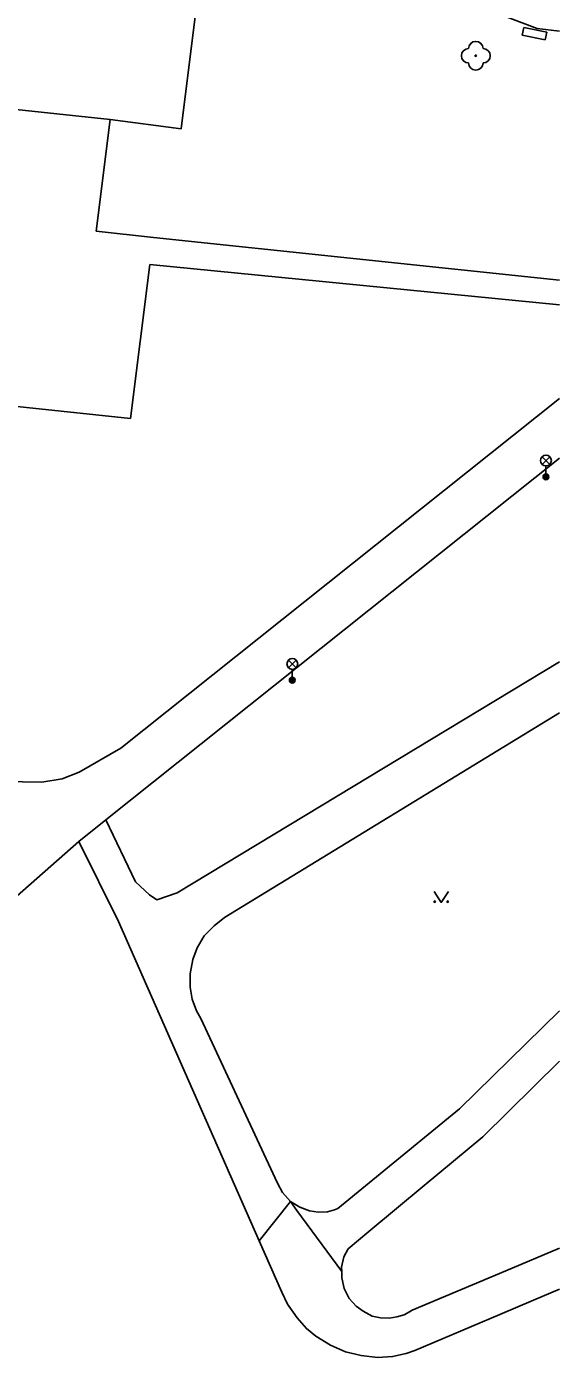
# Model space of a CAD drawing. Extents: x -595546 to -593986, y -1160845 to -1159202.
# Drawn here: x -594027.7 to -593990.8, y -1160302.7 to -1160210.5 of the extents above; entities that cross this region are included whole.
import ezdxf

# ---------------------------------------------------------------- set-up
doc = ezdxf.new("R2010")
doc.units = 0
for name, color, linetype in [('Level 22', 7, 'Continuous'), ('Level 33', 7, 'Continuous'), ('Level 36', 7, 'Continuous'), ('Specificka linie pasportu komunikaci', 7, 'Continuous'), ('TM - budovy zdene_ betonove - VP', 7, 'Continuous'), ('TM - chodniky - VP', 7, 'Continuous'), ('TM - lavicka', 7, 'Continuous'), ('TM - rozhrani ploch obecne - VP', 7, 'Continuous')]:
    doc.layers.add(name, color=color, linetype=linetype)

msp = doc.modelspace()

# ---------------------------------------------------------------- linework, layer by layer
at = {"layer": 'Level 22'}
msp.add_circle((-593996.63, -1160212.5), 0.05, dxfattribs=at)
for centre, start, end in [((-593996.63, -1160212), 0, 180), ((-593997.13, -1160212.5), 90, 270), ((-593996.13, -1160212.5), 270, 90), ((-593996.63, -1160213), 180, 0)]:
    msp.add_arc(centre, 0.5, start, end, dxfattribs=at)
at = {"layer": 'Level 33'}
for p, q in [((-593992.035, -1160240.81), (-593991.505, -1160240.28)), ((-593992.035, -1160240.28), (-593991.505, -1160240.81)), ((-593991.77, -1160240.92), (-593991.77, -1160241.67)), ((-594009.605, -1160254.9), (-594009.075, -1160254.37)), ((-594009.605, -1160254.37), (-594009.075, -1160254.9)), ((-594009.34, -1160255.01), (-594009.34, -1160255.76))]:
    msp.add_line(p, q, dxfattribs=at)
for centre, radius in [((-593991.77, -1160240.545), 0.375), ((-593991.77, -1160241.67), 0.2), ((-593991.77, -1160241.67), 0.145), ((-593991.77, -1160241.67), 0.0876), ((-594009.34, -1160254.635), 0.375), ((-594009.34, -1160255.76), 0.2), ((-594009.34, -1160255.76), 0.145), ((-594009.34, -1160255.76), 0.0876)]:
    msp.add_circle(centre, radius, dxfattribs=at)
at = {"layer": 'Level 36'}
msp.add_lwpolyline([(-593999.52, -1160270.41), (-593999.02, -1160271.16), (-593998.52, -1160270.41)], dxfattribs=at)
for centre in [(-593999.47, -1160271.11), (-593998.571, -1160271.11)]:
    msp.add_circle(centre, 0.05, dxfattribs=at)
at = {"layer": 'Specificka linie pasportu komunikaci'}
for points in [[(-594009.47, -1160291.88), (-594011.63, -1160294.6)], [(-594005.92, -1160296.72), (-594009.02, -1160292.51), (-594009.47, -1160291.88)]]:
    msp.add_lwpolyline(points, dxfattribs=at)
at = {"layer": 'TM - budovy zdene_ betonove - VP'}
for points in [[(-594016.08, -1160209.79), (-594017.05, -1160217.57)], [(-594021.95, -1160216.92), (-594030.45, -1160216.02)], [(-594017.05, -1160217.57), (-594021.95, -1160216.92)]]:
    msp.add_lwpolyline(points, dxfattribs=at)
at = {"layer": 'TM - chodniky - VP'}
for points in [[(-593992.38, -1160210.62), (-593995.31, -1160209.5)], [(-593990.841, -1160210.803), (-593992.38, -1160210.62)], [(-594022.92, -1160224.66), (-594021.95, -1160216.92)], [(-594018.96, -1160225.08), (-594022.92, -1160224.66)], [(-593990.841, -1160228.039), (-594018.96, -1160225.08)], [(-594020.56, -1160237.63), (-594019.2, -1160226.95)], [(-594019.2, -1160226.95), (-593990.841, -1160229.762)], [(-593990.841, -1160236.249), (-594021.22, -1160260.46)], [(-594030.18, -1160236.61), (-594020.56, -1160237.63)], [(-594022.25, -1160265.43), (-593990.841, -1160240.379)], [(-593990.841, -1160254.495), (-594017.31, -1160270.49), (-594018.73, -1160270.99), (-594019.23, -1160270.63)], [(-594014.04, -1160272.21), (-593990.841, -1160258.03)], [(-594021.22, -1160260.46), (-594024.11, -1160262.13)], [(-594024.11, -1160262.13), (-594025.28, -1160262.6)], [(-594026.69, -1160262.82), (-594029.37, -1160262.79)], [(-594025.28, -1160262.6), (-594026.69, -1160262.82)], [(-594022.25, -1160265.43), (-594020.21, -1160269.74), (-594019.23, -1160270.63)], [(-594028.98, -1160271.2), (-594024.13, -1160266.94)], [(-594021.38, -1160272.49), (-594024.13, -1160266.94)], [(-594014.04, -1160272.21), (-594014.75, -1160272.78), (-594015.45, -1160273.48), (-594015.94, -1160274.3), (-594016.24, -1160275.12), (-594016.42, -1160276.11), (-594016.41, -1160277.02), (-594016.27, -1160277.85), (-594015.98, -1160278.67), (-594015.67, -1160279.2)], [(-594011.63, -1160294.6), (-594021.38, -1160272.49)], [(-593990.841, -1160278.661), (-593997.76, -1160285.45), (-594006.18, -1160292.37)], [(-594010.36, -1160290.6), (-594015.67, -1160279.2)], [(-594005.48, -1160295.16), (-594004.04, -1160293.96), (-594000.2, -1160290.77), (-593996.14, -1160287.39), (-593990.841, -1160282.161)], [(-594010.36, -1160290.6), (-594010.02, -1160291.25), (-594009.47, -1160291.88)], [(-594009.47, -1160291.88), (-594008.82, -1160292.27), (-594008.15, -1160292.53), (-594007.56, -1160292.61), (-594006.91, -1160292.6), (-594006.41, -1160292.46), (-594006.18, -1160292.37)], [(-594010.06, -1160298.15), (-594011.63, -1160294.6)], [(-594005.48, -1160295.16), (-594005.78, -1160295.72), (-594005.93, -1160296.42), (-594005.92, -1160296.72)], [(-593990.841, -1160295.123), (-593994.56, -1160296.69)], [(-594005.92, -1160296.72), (-594005.9, -1160297.16), (-594005.76, -1160297.91), (-594005.4, -1160298.59), (-594004.91, -1160299.12), (-594004.43, -1160299.47), (-594003.8, -1160299.82), (-594003.23, -1160299.93), (-594002.6, -1160299.96), (-594002.09, -1160299.88), (-594001.59, -1160299.74), (-594001.23, -1160299.53)], [(-593994.56, -1160296.69), (-594001.03, -1160299.42)], [(-594010.06, -1160298.15), (-594009.68, -1160299), (-594009.01, -1160299.94), (-594008.36, -1160300.68), (-594007.71, -1160301.22), (-594006.7, -1160301.84), (-594005.66, -1160302.3), (-594004.58, -1160302.56), (-594003.44, -1160302.68), (-594002.4, -1160302.63), (-594001.46, -1160302.4), (-594000.85, -1160302.21)], [(-593990.841, -1160297.945), (-593992.64, -1160298.71), (-593994.97, -1160299.7)], [(-594001.23, -1160299.53), (-594001.03, -1160299.42)], [(-593994.97, -1160299.7), (-594000.85, -1160302.21)]]:
    msp.add_lwpolyline(points, dxfattribs=at)
at = {"layer": 'TM - lavicka'}
for points in [[(-593993.31, -1160210.53), (-593993.43, -1160211.07)], [(-593993.31, -1160210.53), (-593991.71, -1160210.86)], [(-593993.43, -1160211.07), (-593991.83, -1160211.4)], [(-593991.71, -1160210.86), (-593991.83, -1160211.4)]]:
    msp.add_lwpolyline(points, dxfattribs=at)
at = {"layer": 'TM - rozhrani ploch obecne - VP'}
msp.add_lwpolyline([(-594024.13, -1160266.94), (-594022.25, -1160265.43)], dxfattribs=at)

doc.saveas('drawing.dxf')
